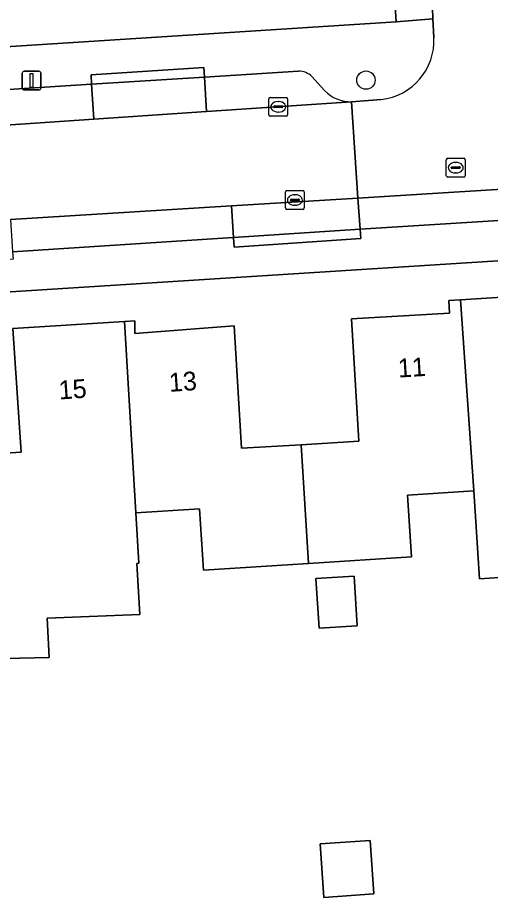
# Model space of a CAD drawing. Extents: x 159626 to 160723, y 388173 to 389416.
# Drawn here: x 160193.32 to 160218.48, y 388368.25 to 388415.12 of the extents above; entities that cross this region are included whole.
import ezdxf

# ---------------------------------------------------------------- set-up
doc = ezdxf.new("R2010")
doc.units = 0
for name, color, linetype in [('IMGEO_Boom', 7, 'Continuous'), ('IMGEO_Erf', 7, 'Continuous'), ('IMGEO_Kolk', 7, 'Continuous'), ('IMGEO_Lichtmast', 7, 'Continuous'), ('IMGEO_Pand', 7, 'Continuous'), ('IMGEO_Pand_nummerreeks', 7, 'Continuous'), ('IMGEO_Parkeervlak_open', 7, 'Continuous'), ('IMGEO_Rijbaan_lokaal_open', 7, 'Continuous'), ('IMGEO_Rioolput', 7, 'Continuous'), ('IMGEO_Voetpad_open', 7, 'Continuous')]:
    doc.layers.add(name, color=color, linetype=linetype)

msp = doc.modelspace()

# ---------------------------------------------------------------- linework, layer by layer
at = {"layer": 'IMGEO_Boom'}
msp.add_circle((160211.861, 388411.787), 0.489, dxfattribs=at)
at = {"layer": 'IMGEO_Erf'}
for points in [[(160160.517, 388411.5), (160213.461, 388414.898), (160212.8, 388425.299)], [(160251.805, 388404.253), (160151.369, 388397.86), (160149.951, 388401.077), (160148.565, 388400.687), (160087.156, 388383.386)], [(160190.419, 388391.771), (160193.51, 388391.977), (160193.073, 388398.549), (160199.008, 388398.935), (160199.554, 388398.971), (160199.567, 388398.291), (160204.845, 388398.705), (160205.23, 388392.18), (160208.415, 388392.367), (160211.474, 388392.547), (160211.089, 388399.071), (160216.308, 388399.379), (160216.268, 388400.046), (160216.897, 388400.086), (160222.704, 388400.451)], [(160222.713, 388385.539), (160217.896, 388385.229), (160217.595, 388389.904), (160214.07, 388389.678), (160214.283, 388386.388), (160208.798, 388386.036), (160203.215, 388385.677), (160203.005, 388388.958), (160199.609, 388388.74), (160199.767, 388386.052), (160199.659, 388386.046), (160199.819, 388383.327), (160194.893, 388383.13), (160194.997, 388381.038), (160191.054, 388380.935)]]:
    msp.add_lwpolyline(points, dxfattribs=at)
for points in [[(160209.196, 388385.24), (160211.226, 388385.37), (160211.396, 388382.725), (160209.366, 388382.594)], [(160209.614, 388368.251), (160209.42, 388371.099), (160212.084, 388371.28), (160212.279, 388368.433)]]:
    msp.add_lwpolyline(points, close=True, dxfattribs=at)
at = {"layer": 'IMGEO_Kolk'}
for p, q in [((160206.692, 388409.942), (160206.692, 388410.794)), ((160206.767, 388410.868), (160207.619, 388410.868)), ((160207.693, 388410.794), (160207.693, 388409.942)), ((160206.951, 388410.362), (160206.951, 388410.374)), ((160207.389, 388410.325), (160206.991, 388410.325)), ((160206.994, 388410.411), (160207.392, 388410.411)), ((160207.18, 388410.648), (160207.205, 388410.648)), ((160207.435, 388410.374), (160207.435, 388410.362)), ((160207.619, 388409.868), (160206.767, 388409.868)), ((160207.203, 388410.088), (160207.178, 388410.088)), ((160207.578, 388404.976), (160207.578, 388405.828)), ((160207.653, 388405.902), (160208.505, 388405.902)), ((160208.066, 388405.682), (160208.091, 388405.682)), ((160208.579, 388405.828), (160208.579, 388404.976)), ((160207.837, 388405.396), (160207.837, 388405.408)), ((160208.275, 388405.359), (160207.877, 388405.359)), ((160207.88, 388405.445), (160208.278, 388405.445)), ((160208.089, 388405.122), (160208.064, 388405.122)), ((160208.321, 388405.408), (160208.321, 388405.396)), ((160208.505, 388404.902), (160207.653, 388404.902))]:
    msp.add_line(p, q, dxfattribs=at)
for points in [[(160206.692, 388409.942), (160206.692, 388410.794)], [(160206.767, 388410.868), (160207.619, 388410.868)], [(160207.693, 388410.794), (160207.693, 388409.942)], [(160207.619, 388409.868), (160206.767, 388409.868)], [(160207.578, 388404.976), (160207.578, 388405.828)], [(160207.653, 388405.902), (160208.505, 388405.902)], [(160208.579, 388405.828), (160208.579, 388404.976)], [(160208.505, 388404.902), (160207.653, 388404.902)]]:
    msp.add_lwpolyline(points, dxfattribs=at)
for centre, radius, start, end in [((160206.769, 388410.792), 0.0765, 91.552, 178.448), ((160206.769, 388410.792), 0.0765, 91.552, 178.448), ((160207.617, 388410.792), 0.0765, 1.552, 88.448), ((160207.617, 388410.792), 0.0765, 1.552, 88.448), ((160206.991, 388410.371), 0.0403, 85.8775, 175.7526), ((160206.988, 388410.361), 0.0366, 178.938, 274.7102), ((160207.392, 388410.368), 0.043, 264.8664, 352.4533), ((160207.396, 388410.373), 0.0386, 1.7309, 96.639), ((160206.769, 388409.944), 0.0765, 181.552, 268.448), ((160206.769, 388409.944), 0.0765, 181.552, 268.448), ((160207.617, 388409.944), 0.0765, 271.552, 358.448), ((160207.617, 388409.944), 0.0765, 271.552, 358.448), ((160207.655, 388405.826), 0.0765, 91.552, 178.448), ((160207.655, 388405.826), 0.0765, 91.552, 178.448), ((160208.503, 388405.826), 0.0765, 1.552, 88.448), ((160208.503, 388405.826), 0.0765, 1.552, 88.448), ((160207.877, 388405.405), 0.0403, 85.8775, 175.7526), ((160207.874, 388405.395), 0.0366, 178.938, 274.7102), ((160208.278, 388405.402), 0.043, 264.8664, 352.4533), ((160208.282, 388405.407), 0.0386, 1.7309, 96.639), ((160207.655, 388404.978), 0.0765, 181.552, 268.448), ((160207.655, 388404.978), 0.0765, 181.552, 268.448), ((160208.503, 388404.978), 0.0765, 271.552, 358.448), ((160208.503, 388404.978), 0.0765, 271.552, 358.448)]:
    msp.add_arc(centre, radius, start, end, dxfattribs=at)
for centre, major_axis, ratio, start_param, end_param in [((160207.179, 388410.368), (-0.387, 0.002), 0.722429, 4.712389, 7.853982), ((160207.204, 388410.368), (-0.39, 0.002), 0.717154, 1.570796, 4.712389), ((160208.065, 388405.402), (-0.387, 0.002), 0.722429, 4.712389, 7.853982), ((160208.09, 388405.402), (-0.39, 0.002), 0.717154, 1.570796, 4.712389)]:
    msp.add_ellipse(centre, major_axis=major_axis, ratio=ratio, start_param=start_param, end_param=end_param, dxfattribs=at)
at = {"layer": 'IMGEO_Lichtmast'}
for p, q in [((160193.569, 388411.363), (160193.569, 388412.163)), ((160193.569, 388412.163), (160193.569, 388411.363)), ((160193.669, 388412.263), (160194.459, 388412.263)), ((160194.459, 388412.263), (160193.669, 388412.263)), ((160194.559, 388412.163), (160194.559, 388411.363)), ((160194.559, 388411.363), (160194.559, 388412.163)), ((160194.459, 388411.263), (160193.669, 388411.263)), ((160193.669, 388411.263), (160194.459, 388411.263))]:
    msp.add_line(p, q, dxfattribs=at)
msp.add_lwpolyline([(160193.989, 388412.138), (160194.139, 388412.138), (160194.139, 388411.388), (160193.989, 388411.388), (160193.989, 388412.138)], dxfattribs=at)
for centre, start, end in [((160193.669, 388412.163), 90, 180), ((160193.669, 388412.163), 90, 180), ((160194.459, 388412.163), 0, 90), ((160194.459, 388412.163), 360, 90), ((160193.669, 388411.363), 180, 270), ((160193.669, 388411.363), 180, 270), ((160194.459, 388411.363), 270, 0), ((160194.459, 388411.363), 270, 0)]:
    msp.add_arc(centre, 0.1, start, end, dxfattribs=at)
at = {"layer": 'IMGEO_Pand'}
for points in [[(160216.897, 388400.086), (160217.595, 388389.904), (160217.896, 388385.229), (160222.713, 388385.539), (160226.935, 388384.485), (160226.723, 388387.785), (160226.636, 388389.137), (160226.315, 388394.126), (160223.125, 388393.921), (160222.704, 388400.451)], [(160216.897, 388400.086), (160216.268, 388400.046), (160216.308, 388399.379), (160211.089, 388399.071), (160211.474, 388392.547), (160208.415, 388392.367), (160208.798, 388386.036), (160214.283, 388386.388), (160214.07, 388389.678), (160217.595, 388389.904)], [(160199.609, 388388.74), (160203.005, 388388.958), (160203.215, 388385.677), (160208.798, 388386.036), (160208.415, 388392.367), (160205.23, 388392.18), (160204.845, 388398.705), (160199.567, 388398.291), (160199.554, 388398.971), (160199.008, 388398.935)], [(160199.008, 388398.935), (160193.073, 388398.549), (160193.51, 388391.977), (160190.419, 388391.771), (160190.875, 388383.985), (160191.054, 388380.935), (160194.997, 388381.038), (160194.893, 388383.13), (160199.819, 388383.327), (160199.659, 388386.046), (160199.767, 388386.052), (160199.609, 388388.74)], [(160209.196, 388385.24), (160209.366, 388382.594), (160211.396, 388382.725), (160211.226, 388385.37)], [(160212.084, 388371.28), (160209.42, 388371.099), (160209.614, 388368.251), (160212.279, 388368.433)]]:
    msp.add_lwpolyline(points, close=True, dxfattribs=at)
at = {"layer": 'IMGEO_Parkeervlak_open'}
for points in [[(160208.277, 388412.269), (160203.262, 388411.95), (160203.377, 388410.111), (160211.093, 388410.635)], [(160209.658, 388411.229), (160208.982, 388411.979)]]:
    msp.add_lwpolyline(points, dxfattribs=at)
for points in [[(160203.262, 388411.95), (160197.264, 388411.565), (160197.38, 388409.703), (160203.377, 388410.111)], [(160197.264, 388411.565), (160179.297, 388410.411), (160179.42, 388408.481), (160197.38, 388409.703)], [(160222.225, 388406.171), (160211.432, 388405.502), (160211.545, 388403.842), (160222.33, 388404.521)], [(160211.432, 388405.502), (160204.699, 388405.085), (160204.809, 388403.406), (160211.545, 388403.842)], [(160204.699, 388405.085), (160192.938, 388404.356), (160193.051, 388402.649), (160204.507, 388403.386), (160204.809, 388403.406)]]:
    msp.add_lwpolyline(points, close=True, dxfattribs=at)
for centre, radius, start, end in [((160208.257, 388411.217), 1.052, 46.3916, 88.889), ((160211.06, 388412.586), 1.951, 224.0598, 270.9672)]:
    msp.add_arc(centre, radius, start, end, dxfattribs=at)
at = {"layer": 'IMGEO_Rijbaan_lokaal_open'}
for points in [[(160220.535, 388414.375), (160220.47, 388415.355), (160220.428, 388415.979), (160215.394, 388415.648), (160215.426, 388415.047), (160215.479, 388414.051)], [(160212.674, 388410.753), (160211.093, 388410.635), (160211.432, 388405.502), (160222.225, 388406.171), (160224.993, 388406.342), (160225.938, 388406.401), (160225.611, 388411.527)]]:
    msp.add_lwpolyline(points, dxfattribs=at)
msp.add_lwpolyline([(160211.093, 388410.635), (160203.377, 388410.111), (160197.38, 388409.703), (160179.42, 388408.481), (160173.416, 388408.073), (160168.179, 388407.717), (160164.428, 388407.462), (160163.26, 388407.382), (160163.533, 388402.533), (160168.293, 388402.828), (160175.137, 388403.252), (160186.137, 388403.934), (160192.938, 388404.356), (160204.699, 388405.085), (160211.432, 388405.502)], close=True, dxfattribs=at)
msp.add_arc((160212.313, 388413.902), 3.169, 276.5397, 2.6969, dxfattribs=at)
at = {"layer": 'IMGEO_Rioolput'}
for p, q in [((160216.136, 388406.698), (160216.136, 388407.55)), ((160216.211, 388407.624), (160217.063, 388407.624)), ((160216.624, 388407.404), (160216.649, 388407.404)), ((160217.137, 388407.55), (160217.137, 388406.698)), ((160216.395, 388407.118), (160216.395, 388407.13)), ((160216.833, 388407.081), (160216.435, 388407.081)), ((160216.438, 388407.167), (160216.836, 388407.167)), ((160216.879, 388407.13), (160216.879, 388407.118)), ((160217.063, 388406.624), (160216.211, 388406.624)), ((160216.647, 388406.844), (160216.622, 388406.844))]:
    msp.add_line(p, q, dxfattribs=at)
for points in [[(160216.136, 388406.698), (160216.136, 388407.55)], [(160216.211, 388407.624), (160217.063, 388407.624)], [(160217.137, 388407.55), (160217.137, 388406.698)], [(160217.063, 388406.624), (160216.211, 388406.624)]]:
    msp.add_lwpolyline(points, dxfattribs=at)
for centre, radius, start, end in [((160216.213, 388407.548), 0.0765, 91.552, 178.448), ((160216.213, 388407.548), 0.0765, 91.552, 178.448), ((160217.061, 388407.548), 0.0765, 1.552, 88.448), ((160217.061, 388407.548), 0.0765, 1.552, 88.448), ((160216.435, 388407.127), 0.0403, 85.8775, 175.7526), ((160216.432, 388407.117), 0.0366, 178.938, 274.7102), ((160216.836, 388407.124), 0.043, 264.8664, 352.4533), ((160216.84, 388407.129), 0.0386, 1.7309, 96.639), ((160216.213, 388406.7), 0.0765, 181.552, 268.448), ((160216.213, 388406.7), 0.0765, 181.552, 268.448), ((160217.061, 388406.7), 0.0765, 271.552, 358.448), ((160217.061, 388406.7), 0.0765, 271.552, 358.448)]:
    msp.add_arc(centre, radius, start, end, dxfattribs=at)
for centre, major_axis, ratio, start_param, end_param in [((160216.623, 388407.124), (-0.387, 0.002), 0.722429, 4.712389, 7.853982), ((160216.648, 388407.124), (-0.39, 0.002), 0.717154, 1.570796, 4.712389)]:
    msp.add_ellipse(centre, major_axis=major_axis, ratio=ratio, start_param=start_param, end_param=end_param, dxfattribs=at)
at = {"layer": 'IMGEO_Voetpad_open'}
for points in [[(160289.692, 388478.113), (160219.753, 388439.417), (160217.097, 388437.947), (160215.352, 388436.982), (160212.141, 388435.205), (160212.18, 388435.059), (160212.8, 388425.299), (160213.461, 388414.898), (160215.426, 388415.047), (160215.394, 388415.648), (160215.12, 388420.001), (160214.209, 388434.086), (160244.475, 388450.826), (160246.88, 388452.157), (160279.625, 388470.268)], [(160215.479, 388414.051), (160215.426, 388415.047), (160213.461, 388414.898), (160160.517, 388411.5)], [(160164.3, 388409.464), (160164.269, 388409.962), (160168.021, 388410.2), (160168.052, 388409.701), (160173.291, 388410.032), (160173.26, 388410.528), (160179.266, 388410.909), (160179.297, 388410.411), (160197.264, 388411.565), (160197.231, 388412.073), (160203.229, 388412.466), (160203.262, 388411.95), (160208.277, 388412.269)], [(160208.982, 388411.979), (160209.658, 388411.229)], [(160211.093, 388410.635), (160212.674, 388410.753)], [(160150.063, 388408.955), (160146.522, 388407.997), (160147.918, 388403.002), (160149.951, 388401.077), (160151.369, 388397.86), (160251.805, 388404.253)], [(160247.138, 388406.107), (160226.044, 388404.758), (160226.076, 388404.279), (160222.36, 388404.041), (160222.33, 388404.521), (160211.545, 388403.842), (160211.579, 388403.343), (160204.844, 388402.886), (160204.809, 388403.406), (160204.507, 388403.386), (160193.051, 388402.649), (160193.078, 388402.245), (160186.275, 388401.791), (160186.25, 388402.214), (160175.251, 388401.511), (160175.261, 388401.065), (160168.428, 388400.631), (160168.401, 388401.073), (160163.429, 388400.755)]]:
    msp.add_lwpolyline(points, dxfattribs=at)
for points in [[(160197.264, 388411.565), (160203.262, 388411.95), (160203.229, 388412.466), (160197.231, 388412.073)], [(160211.545, 388403.842), (160204.809, 388403.406), (160204.844, 388402.886), (160211.579, 388403.343)]]:
    msp.add_lwpolyline(points, close=True, dxfattribs=at)
for centre, radius, start, end in [((160212.313, 388413.902), 3.169, 276.5397, 2.6969), ((160208.257, 388411.217), 1.052, 46.3916, 88.889), ((160211.06, 388412.586), 1.951, 224.0598, 270.9672)]:
    msp.add_arc(centre, radius, start, end, dxfattribs=at)

# ---------------------------------------------------------------- texts
at = {"layer": 'IMGEO_Pand_nummerreeks'}
for s, rotation, p in [('11', 3.5392, (160213.585, 388395.94)), ('13', 3.9684, (160201.407, 388395.179)), ('15', 3.9706, (160195.542, 388394.772))]:
    msp.add_text(s, height=1, rotation=rotation, dxfattribs=at).set_placement(p)

doc.saveas('drawing.dxf')
